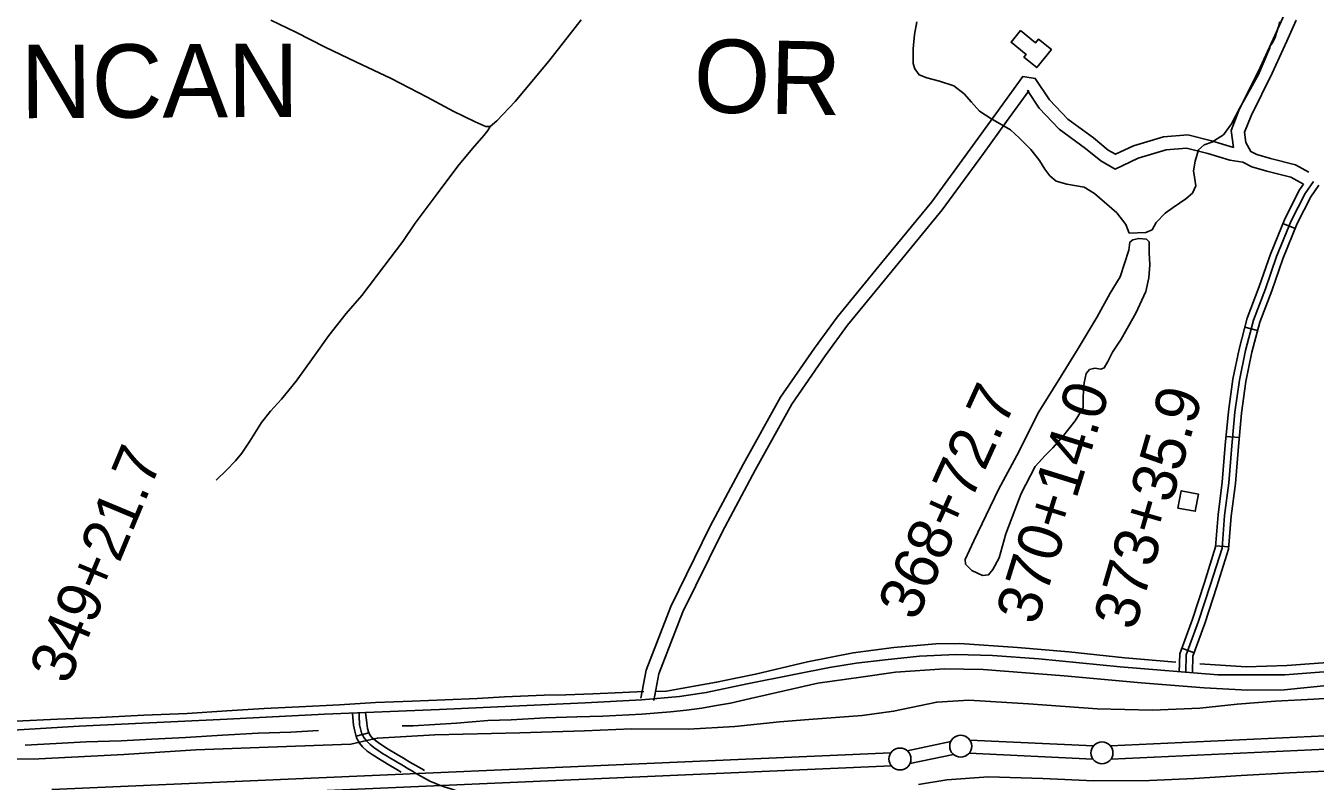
# Model space of a CAD drawing. Extents: x 3297753 to 3335611, y 652252 to 677623.
# Drawn here: x 3314016 to 3316951, y 672894 to 674613 of the extents above; entities that cross this region are included whole.
import ezdxf

# ---------------------------------------------------------------- set-up
doc = ezdxf.new("R2010")
doc.units = 0
for name, color, linetype in [('V-BLDG-OTLN', 7, 'Continuous'), ('V-LEVE-TOET', 7, 'Continuous'), ('V-RIVR-EDGE', 7, 'Continuous'), ('V-ROAD-CNTR', 7, 'Continuous'), ('V-SITE-VEGE', 7, 'Continuous'), ('V-SURV-IDEN', 7, 'Continuous'), ('V-SURV-LINE', 7, 'Continuous'), ('V-TOPO-GNAM-IDEN', 7, 'Continuous'), ('V-TOPO-SHOR', 7, 'Continuous')]:
    doc.layers.add(name, color=color, linetype=linetype)

msp = doc.modelspace()

# ---------------------------------------------------------------- linework, layer by layer
at = {"layer": 'V-BLDG-OTLN'}
for points in [[(3316279.9, 674602.4), (3316314.2, 674574.7), (3316321, 674583.1), (3316350.4, 674559.4), (3316317, 674518.1), (3316287.5, 674542), (3316292.6, 674548.2), (3316258.4, 674575.9)], [(3316638.2, 673515.4), (3316677.6, 673508.1), (3316684.8, 673547.5), (3316645.5, 673554.8)]]:
    msp.add_lwpolyline(points, close=True, dxfattribs=at)
at = {"layer": 'V-LEVE-TOET'}
msp.add_line((3314765.6, 672980.4), (3314809.1, 672990.1), dxfattribs=at)
for points in [[(3315919.8, 673043.6), (3315991.1, 673052.9), (3316089.2, 673074), (3316162.5, 673078.1), (3316298.2, 673070.2), (3316454.3, 673058.6), (3316580.2, 673055.1), (3316687.6, 673059.7), (3316772.7, 673068.8), (3316859.8, 673075.9), (3316947.6, 673080.2), (3317084.6, 673088.5)], [(3315919.8, 673043.6), (3315798.3, 673034), (3315731.4, 673029), (3315629.5, 673018.4), (3315524.4, 673011.9), (3315394.7, 673013), (3315287.9, 673008.7), (3315140.7, 673003.5), (3314946.9, 672999), (3314816.5, 672991.8), (3314809.1, 672990.1)], [(3314765.6, 672980.4), (3314756.2, 672978.2), (3314630.3, 672973.2), (3314403.3, 672964.8), (3314239.7, 672954.8), (3314045.8, 672944.7), (3313935.1, 672943.8)], [(3316989.8, 672917), (3316892.2, 672913.1), (3316781.9, 672906.6), (3316675.2, 672900.1), (3316573.3, 672895.4), (3316446.9, 672894.6), (3316330.5, 672899.9), (3316207.4, 672903.4), (3316112.1, 672896.7), (3316047.8, 672886.3)]]:
    msp.add_lwpolyline(points, dxfattribs=at)
at = {"layer": 'V-RIVR-EDGE'}
msp.add_spline([(3319128.4, 669896.1), (3319102.4, 669879.1), (3319066.7, 669858.6), (3318998.7, 669821.5), (3318951.4, 669795.7), (3318909.4, 669773.7), (3318888.8, 669759.4), (3318855.4, 669738.9), (3318784.8, 669700.7), (3318721.5, 669664.8), (3318664, 669631.6), (3318611.6, 669602.2), (3318546.3, 669558.2), (3318510.6, 669535.8), (3318467.5, 669512.6), (3318428.6, 669485.2), (3318397.2, 669465.9), (3318376.2, 669455.1), (3318341.6, 669437.3), (3318290, 669414.2), (3318221.3, 669382.9), (3318160.7, 669354.4), (3318105.6, 669327.4), (3318072.2, 669313.1), (3318054.3, 669302.3), (3318037.6, 669291.1), (3318008.5, 669278.3), (3317934.7, 669245.6), (3317848.2, 669204.7), (3317778.3, 669175.8), (3317690.1, 669136.4), (3317626.9, 669112.5), (3317574.9, 669094.4), (3317522.1, 669077.9), (3317438.3, 669052.5), (3317361.8, 669030.2), (3317325.3, 669021), (3317282.6, 669010.6), (3317240.4, 669001), (3317195, 668994.9), (3317157.7, 668992.7), (3317125.1, 668988.9), (3317099.9, 668988.2), (3317080.2, 668991.7), (3317051.9, 668995.3), (3317007.3, 668998.1), (3316976.3, 668998.2), (3316934, 668997.1), (3316897.1, 668994.1), (3316852.9, 668984.1), (3316825.3, 668979.2), (3316789.6, 668968.4), (3316757.8, 668964.6), (3316689.2, 668960.9), (3316637.2, 668958.7), (3316609.3, 668962.3), (3316564.3, 668966.2), (3316521.7, 668969.5), (3316453.4, 668978.2), (3316408.5, 668983.7), (3316370.9, 668990.8), (3316339.5, 669003.6), (3316308.1, 669017.7), (3316175.6, 669059.1), (3316062.4, 669095.9), (3316009, 669111.1), (3315957.5, 669138.8), (3315917.6, 669168.7), (3315889.7, 669185.5), (3315866.1, 669203.8), (3315831.3, 669231.4), (3315800.7, 669249.3), (3315742.6, 669272.7), (3315665.5, 669309), (3315570.2, 669365), (3315493.2, 669416), (3315408.4, 669475.2), (3315304.6, 669541), (3315222.5, 669595.5), (3315155.1, 669631.7), (3315081.5, 669664.5), (3315028.9, 669686.3), (3315002.9, 669692.6), (3314990.9, 669694.2), (3314966.1, 669703.9), (3314940.5, 669718.3), (3314918.4, 669734.7), (3314896.8, 669755.7), (3314868.1, 669779), (3314813.2, 669818.3), (3314771.8, 669851.4), (3314742, 669877.8), (3314699, 669923.3), (3314661.5, 669973.4), (3314624.4, 670022.8), (3314598.5, 670050.4), (3314575.3, 670069.8), (3314546.6, 670087.7), (3314523.4, 670094), (3314495.5, 670098.3), (3314476.1, 670103.8), (3314468, 670107.7), (3314463.3, 670108.9), (3314460.6, 670106.2), (3314446.3, 670107.7), (3314437.4, 670115.5), (3314433.1, 670128.3), (3314432, 670143.1), (3314432.4, 670159), (3314428.9, 670163.6), (3314421.2, 670172.6), (3314382.1, 670199.4), (3314356.2, 670215), (3314336.4, 670225.1), (3314320.5, 670227.5), (3314307.7, 670227.1), (3314297.6, 670226), (3314289.5, 670228.7), (3314284.1, 670233.4), (3314263.6, 670256.3), (3314234.2, 670300.2), (3314210.3, 670339.9), (3314184, 670376.4), (3314159.6, 670409.4), (3314121.8, 670464.6), (3314083.9, 670521.7), (3314058.4, 670561.3), (3314047.6, 670571.4), (3314026.3, 670588.9), (3314010.8, 670599.8), (3314004.2, 670603.3), (3313993.8, 670604.5), (3313981.3, 670603.7), (3313978.6, 670604.9), (3313958.9, 670618.9), (3313934.1, 670640.7), (3313892.3, 670683.5), (3313876.5, 670708.7), (3313854.1, 670736.3), (3313826.2, 670759.2), (3313808, 670773.2), (3313806.5, 670777.9), (3313803.4, 670800.8), (3313791.1, 670838.1), (3313772.6, 670874.2), (3313744.7, 670904.9), (3313727.3, 670918.5), (3313708.7, 670925.1), (3313696.3, 670933.3), (3313689.8, 670944.9), (3313684.4, 670960.1), (3313677.1, 670978.7), (3313670.1, 670989.6), (3313657, 671002.4), (3313636.1, 671018.4), (3313615.6, 671042.9), (3313603.2, 671064.6), (3313592, 671080.5), (3313565.3, 671118.2), (3313548.7, 671147), (3313542.2, 671155.9), (3313529.4, 671167.9), (3313524, 671178.4), (3313524, 671193.9), (3313519.4, 671213.7), (3313509.4, 671244.8), (3313494, 671276.2), (3313469.6, 671310.8), (3313446.5, 671348.1), (3313425.2, 671380.7), (3313399.7, 671423.8), (3313367.3, 671477.8), (3313340.6, 671517.8), (3313310.9, 671556.7), (3313282.6, 671594), (3313261.4, 671615.7), (3313235.8, 671644.1), (3313221.6, 671667.8), (3313207.7, 671695.8), (3313192.2, 671714.4), (3313177.9, 671738.5), (3313162.9, 671770.7), (3313133.1, 671822.8), (3313095.7, 671899.2), (3313081.4, 671936.1), (3313064.5, 671974.6), (3313049.4, 672009.1), (3313032.4, 672030.9), (3313011.5, 672048.4), (3313010, 672053.4), (3313008.1, 672060), (3313006.1, 672063.5), (3312992.2, 672075.6), (3312979.8, 672090.3), (3312969.4, 672106.6), (3312960.2, 672133.8), (3312954.8, 672153.6), (3312938.6, 672182), (3312919.3, 672214.2), (3312906.5, 672244.5), (3312890.3, 672278.3), (3312865.6, 672319), (3312852.5, 672347.4), (3312845.2, 672364.5), (3312835.9, 672379.6), (3312824.3, 672390.5), (3312817.3, 672405.2), (3312803.1, 672430.1), (3312791.1, 672451.5), (3312777.6, 672467.4), (3312769.1, 672479), (3312760.2, 672496.5), (3312756.4, 672525.2), (3312752.9, 672545), (3312743.3, 672569.5), (3312730.9, 672593.9), (3312715.1, 672611.4), (3312711.2, 672618.4), (3312711.2, 672622.7), (3312712, 672630), (3312706.6, 672640.1), (3312695.4, 672653.7), (3312691.5, 672656.1), (3312691.1, 672649.9), (3312671.7, 672650.3), (3312659.3, 672651.5), (3312656.6, 672653.4), (3312655.9, 672655.8), (3312655.9, 672660.4), (3312657.4, 672663.9), (3312662.5, 672667.4), (3312666, 672667.8), (3312673.3, 672666.2), (3312685.4, 672662.7), (3312689.6, 672663.4), (3312690.8, 672666.5), (3312680.8, 672685.2), (3312674.2, 672698.4), (3312664.9, 672710.4), (3312661.5, 672722.9), (3312652.6, 672744.6), (3312642.6, 672764.8), (3312630.6, 672779.9), (3312620.2, 672802.5), (3312606.6, 672821.5), (3312599.7, 672834.7), (3312586.9, 672851.8), (3312575.7, 672877), (3312565.4, 672908.1), (3312555.3, 672925.5), (3312544.5, 672942.6), (3312535.3, 672972.1), (3312524.5, 673007.4), (3312515.2, 673033.5), (3312497.5, 673081.2), (3312492.1, 673094.8), (3312486.3, 673107.2), (3312471.6, 673121.2), (3312462.4, 673128.6), (3312455.8, 673144.9), (3312445.4, 673179.1), (3312425.7, 673220.2), (3312421.5, 673234.2), (3312420.8, 673246.2), (3312418.1, 673255.5), (3312403, 673297.1), (3312376.5, 673363), (3312353.7, 673425.1), (3312312.8, 673516.8), (3312308.2, 673523), (3312298.1, 673530), (3312295.8, 673533.9), (3312295.9, 673544.7), (3312295.1, 673561.4), (3312291.3, 673578.1), (3312279.7, 673610.7), (3312265.9, 673650.7), (3312259.7, 673670.5), (3312252.8, 673700.3), (3312246.3, 673719), (3312244.3, 673722.1), (3312239.7, 673724.4), (3312231.2, 673731.4), (3312227.7, 673739.6), (3312227.3, 673747.7), (3312225.8, 673765.2), (3312221.6, 673783.8), (3312215.1, 673806.7), (3312206.6, 673824.6), (3312195.8, 673854.8), (3312188.5, 673891.7), (3312185.8, 673909.2), (3312175.8, 673935.9), (3312163.1, 673960.4), (3312160, 673967.8), (3312160, 673981.3), (3312156.2, 674003.9), (3312152.8, 674023.6), (3312140.5, 674063.6), (3312122.8, 674126.1), (3312116.7, 674157.1), (3312105.9, 674205.2), (3312092, 674242.9), (3312078.9, 674267.4), (3312075.5, 674280.6), (3312073.9, 674291.4), (3312066.2, 674307.3), (3312063.9, 674314.7), (3312064.7, 674322.5), (3312065.1, 674329.1), (3312058.5, 674339.5), (3312053.5, 674350), (3312051.6, 674359.7), (3312049.3, 674374.5), (3312044.4, 674402.8), (3312044.4, 674407.4), (3312047.9, 674412.9), (3312049.4, 674416.3), (3312048.7, 674421.4), (3312045.2, 674426.4), (3312039.4, 674428.4), (3312032.5, 674462.9), (3312024.4, 674503.7), (3312017.9, 674530.1), (3312012.5, 674533.6), (3312009, 674538.6), (3312009, 674542.1), (3312012.1, 674544.4), (3312016.4, 674545.2), (3312018, 674549.8), (3312015.7, 674570.4), (3312009.9, 674590.2), (3312007.6, 674592.9), (3312003.3, 674595.2), (3311998.7, 674597.6), (3311999.9, 674600.7), (3312002.6, 674604.5), (3312003, 674610.8), (3311997.6, 674625.1), (3311996.8, 674634), (3311998, 674649.9), (3311996.9, 674660.4), (3311993, 674667.4), (3311983, 674679.4), (3311982.6, 674692.6), (3311982.3, 674714.7), (3311983.9, 674718.2), (3311981.2, 674735.3), (3311978.9, 674740), (3311972.7, 674751.6), (3311965, 674768.3), (3311960.4, 674783.4), (3311953.5, 674811.8), (3311951.6, 674835.8), (3311949.7, 674865.3), (3311946.7, 674884.3), (3311939.3, 674896.3), (3311937.8, 674903.7), (3311938.6, 674914.2), (3311938.2, 674925.4), (3311931.7, 674958), (3311920.9, 674990.2), (3311909.8, 675028.6), (3311896.7, 675065.9), (3311889.8, 675096.6), (3311885.6, 675114.4), (3311882.5, 675119.1), (3311872, 675124.1), (3311865, 675124.2), (3311859.2, 675119.1), (3311856.9, 675114.5), (3311856.9, 675109.4), (3311858.4, 675104.8), (3311869.6, 675098.9), (3311876.2, 675089.6), (3311876.2, 675087.7), (3311871.9, 675086.9), (3311863, 675086.9), (3311853.7, 675086.2), (3311849.4, 675081.5), (3311847.1, 675075.7), (3311847.1, 675072.2), (3311847.1, 675067.2), (3311849.7, 675059.4), (3311849, 675056.3), (3311844.3, 675053.6), (3311838.9, 675052.1), (3311833.8, 675052.1), (3311831.1, 675057.9), (3311827.7, 675068.8), (3311827.7, 675074.2), (3311826.9, 675076.2), (3311824.6, 675077.7), (3311819.5, 675077.7), (3311814.9, 675073.9), (3311809.8, 675072.7), (3311793.1, 675068.1), (3311785, 675068.1), (3311778, 675073.6), (3311775.7, 675079.4), (3311778.5, 675091.4), (3311781.6, 675104.2), (3311784.3, 675108.5), (3311789.4, 675112.3), (3311788.6, 675115), (3311783.6, 675117), (3311782.4, 675122), (3311782.4, 675125.9), (3311787.9, 675135.2), (3311787.5, 675139.1), (3311785.2, 675141), (3311771.6, 675136.4), (3311760.7, 675134.9), (3311735.9, 675134.2), (3311725.8, 675133.8), (3311723.5, 675134.6), (3311722.4, 675138.9), (3311722.4, 675153.6), (3311723.2, 675168.7), (3311725.9, 675175.7), (3311733.3, 675184.2), (3311735.7, 675190.8), (3311740.4, 675212.1)], degree=3, dxfattribs=at)
at = {"layer": 'V-ROAD-CNTR'}
for p, q in [((3316877.1, 674163.5), (3316904.9, 674152.3)), ((3316790.2, 673927.2), (3316819.2, 673919.6)), ((3316747.7, 673678.8), (3316777.6, 673676.1)), ((3316723.9, 673429.8), (3316753.9, 673427.4)), ((3316646.8, 673196.4), (3316675, 673186.1)), ((3314797, 673004), (3314768.1, 672996))]:
    msp.add_line(p, q, dxfattribs=at)
for points in [[(3316764.3, 674336), (3316759, 674375.3), (3316777, 674420.5), (3316825.1, 674518.2), (3316858.9, 674591.2), (3316879.7, 674638.2)], [(3316936, 674280.3), (3316906, 674297.2), (3316848.6, 674311.1), (3316817.5, 674320.5), (3316803.7, 674327.4), (3316793, 674347.4), (3316789.8, 674371.5), (3316804.4, 674408.4), (3316852.2, 674505.3), (3316886.3, 674578.8), (3316907.1, 674626.1)], [(3315416.1, 673083.1), (3315428.3, 673146.5), (3315484.1, 673291.2), (3315574.1, 673474.2), (3315649.7, 673616.4), (3315734.1, 673767.7), (3315811.2, 673879.2), (3315862.4, 673950.3), (3315964.4, 674074.9), (3316078.3, 674212.9), (3316171.2, 674340.6), (3316223.8, 674413.2), (3316285.2, 674497.8), (3316313.6, 674493.5), (3316345.8, 674444.7), (3316387.8, 674400.5), (3316446, 674358.1), (3316479.5, 674330.6), (3316496.3, 674320.9), (3316537.1, 674340.3), (3316605.6, 674360.6), (3316660.3, 674365.1), (3316714.4, 674351.4), (3316764.3, 674336)], [(3315445.6, 673077.5), (3315457.2, 673138.3), (3315511.7, 673279.2), (3315600.8, 673460.5), (3315676, 673602), (3315759.6, 673751.8), (3315835.7, 673861.9), (3315886.2, 673932), (3315987.5, 674055.9), (3316102, 674194.5), (3316195.5, 674323), (3316248.1, 674395.6), (3316298.8, 674465.4), (3316295.9, 674465.8), (3316322.2, 674426), (3316368, 674377.9), (3316427.7, 674334.3), (3316462.4, 674305.8), (3316495, 674287.1), (3316547.9, 674312.2), (3316611.2, 674331), (3316657.8, 674334.8), (3316706.3, 674322.5), (3316755.9, 674307.2), (3316786, 674302.7)], [(3316923.8, 674252.8), (3316894.9, 674269), (3316840.8, 674282.2), (3316806.5, 674292.5), (3316786, 674302.7)], [(3316641.3, 673142.3), (3316642.3, 673183.9), (3316671, 673262.7), (3316698.3, 673345.8), (3316723.8, 673427.4), (3316729.4, 673499.9), (3316739, 673574.5), (3316745.9, 673658.5), (3316752.9, 673735.3), (3316763.1, 673809.1), (3316777.1, 673877.5), (3316795.7, 673947.8), (3316823.3, 674020), (3316848.7, 674093.2), (3316882, 674175.6), (3316914.6, 674239.7), (3316923.8, 674252.8)], [(3316656.3, 673141.9), (3316657.2, 673181.1), (3316685.2, 673257.8), (3316712.6, 673341.2), (3316738.6, 673424.5), (3316744.3, 673498.3), (3316753.9, 673573), (3316760.8, 673657.2), (3316767.8, 673733.6), (3316777.9, 673806.6), (3316791.7, 673874), (3316810, 673943.2), (3316837.4, 674014.9), (3316862.7, 674087.9), (3316895.6, 674169.4), (3316927.5, 674232), (3316946.8, 674259.3)], [(3316671.3, 673141.6), (3316672.2, 673178.3), (3316699.4, 673252.9), (3316726.9, 673336.7), (3316753.4, 673421.7), (3316759.3, 673496.8), (3316768.8, 673571.4), (3316775.7, 673655.9), (3316782.7, 673731.9), (3316792.7, 673804), (3316806.3, 673870.6), (3316824.3, 673938.6), (3316851.5, 674009.7), (3316876.8, 674082.7), (3316909.3, 674163.2), (3316940.3, 674224.2), (3316959, 674250.7)], [(3313898.6, 673004.6), (3314137.8, 673018.8), (3314474.7, 673034.6), (3314696.4, 673046), (3314957.5, 673056.7), (3315289.1, 673072.3), (3315418, 673079.2), (3315504.1, 673086.5), (3315564.7, 673095.5), (3315658.3, 673115.1), (3315764.5, 673136.9), (3315845.2, 673152.5), (3315906.3, 673162.8), (3315971.8, 673170), (3316050.2, 673178.5), (3316133.7, 673182.5), (3316216.2, 673180.1), (3316321.4, 673172), (3316506.6, 673154.4), (3316728.9, 673135.9), (3316881.5, 673135.7), (3317060, 673149.8)], [(3314759.8, 673047.7), (3314762.5, 673021.4), (3314764.9, 673007.4), (3314769.1, 672992.5), (3314775.6, 672980), (3314782.7, 672971.6), (3314793.6, 672962.3), (3314804.6, 672954.8), (3314825.4, 672941.4), (3314846.4, 672928.6), (3314861, 672920), (3314870.7, 672914.3)], [(3314789.7, 673050.7), (3314792.2, 673025.5), (3314794.2, 673014), (3314797.1, 673003.5), (3314800.6, 672996.9), (3314804, 672992.9), (3314811.9, 672986.2), (3314821.2, 672979.8), (3314841.4, 672966.8), (3314861.8, 672954.3), (3314876.2, 672945.8), (3314890.7, 672937.3), (3314917.6, 672921.7), (3314923.5, 672918.4)]]:
    msp.add_lwpolyline(points, dxfattribs=at)
msp.add_spline([(3314774.8, 673049.2), (3314783.1, 672998), (3314812.9, 672967.3), (3314854.1, 672941.4), (3314883.1, 672924.4), (3314937.4, 672893.4), (3315005, 672868.7), (3315061.8, 672838.4), (3315080.3, 672820.8), (3315110.5, 672767.3), (3315114.3, 672716.2), (3315104.5, 672694), (3315078.2, 672665.3), (3315053.4, 672651.5), (3315002.7, 672631.5), (3314963.6, 672617.4), (3314930.2, 672599.2), (3314905.1, 672552.2), (3314855.7, 672446.8), (3314832.4, 672398.5), (3314776.9, 672296.7), (3314733.8, 672223.6), (3314708.4, 672173.9), (3314684.3, 672117.2), (3314659.2, 672065.7), (3314623.8, 672003), (3314576, 671951.2), (3314504.6, 671900.9), (3314426.9, 671832.1), (3314358.2, 671772.7), (3314309.8, 671711.5), (3314263.6, 671650.6), (3314243.8, 671610.3), (3314242.6, 671572.4), (3314258, 671535.7), (3314296.7, 671461.5), (3314347.9, 671388), (3314379.3, 671328.7), (3314395.9, 671267.4), (3314392.8, 671220.1), (3314385.1, 671177.2), (3314355.2, 671087.6), (3314342.9, 671008.8), (3314327.5, 670864.6), (3314312.6, 670766.6), (3314302.5, 670640.6), (3314331.4, 670571.3), (3314383.9, 670479.8), (3314473.1, 670351.5), (3314569.8, 670218.8), (3314669.7, 670118.9), (3314731.6, 670046.9), (3314780.3, 670003.5)], degree=3, dxfattribs=at)
at = {"layer": 'V-SITE-VEGE'}
msp.add_lwpolyline([(3316870.2, 674622.6), (3316867, 674611), (3316865.8, 674607.3), (3316863.9, 674602.2), (3316862.3, 674597.4), (3316861.9, 674594.6), (3316860.1, 674588.5), (3316858.1, 674583.5), (3316853.3, 674574.9), (3316851.3, 674571.6), (3316849.1, 674568.3), (3316847.2, 674566.3), (3316847.2, 674562.9), (3316821.2, 674502.4), (3316778.6, 674424.8), (3316760.2, 674390.1), (3316741.6, 674365.2), (3316715.2, 674348.2), (3316697.9, 674342.4), (3316685.3, 674331.2), (3316677.2, 674305.4), (3316673.9, 674283.1), (3316676.1, 674268.9), (3316678.6, 674248.9), (3316671.1, 674232.5), (3316656, 674219.3), (3316627.3, 674199.6), (3316609.1, 674186.8), (3316588.6, 674165.5), (3316579.4, 674148.7), (3316564.8, 674142.9), (3316527.3, 674141.7), (3316519.5, 674161.4), (3316499, 674187.8), (3316448.4, 674231.4), (3316425, 674245.7), (3316385.5, 674252.7), (3316360.9, 674260), (3316346.9, 674271.8), (3316335.3, 674286.8), (3316323.3, 674306.9), (3316303.5, 674331.8), (3316277.1, 674358.7), (3316257.3, 674376.9), (3316212.4, 674402.7), (3316186.3, 674418.7), (3316168.5, 674439.6), (3316151.4, 674458.9), (3316128, 674476.4), (3316095.6, 674487.3), (3316067, 674494.6), (3316049.1, 674501.8), (3316039.4, 674515.6), (3316036, 674527.4), (3316035.9, 674561.1), (3316038.9, 674593.6), (3316043.9, 674622.1)], dxfattribs=at)
msp.add_lwpolyline([(3316572.9, 674121.3), (3316572.7, 674097), (3316574, 674069.6), (3316571.8, 674039.8), (3316564.8, 674008.5), (3316542.1, 673959.3), (3316509, 673900), (3316489.5, 673870.4), (3316478.4, 673849.3), (3316470.4, 673834.5), (3316462.6, 673831.9), (3316449.2, 673833.9), (3316437.1, 673831.3), (3316429.5, 673821.6), (3316425, 673800.8), (3316423, 673787.1), (3316422.7, 673762.8), (3316422.2, 673743.6), (3316404.3, 673714.4), (3316375.4, 673677.4), (3316353.6, 673652.9), (3316336.2, 673635.4), (3316313.2, 673610.2), (3316281.3, 673548.5), (3316246.4, 673457.1), (3316231.1, 673402.4), (3316217.1, 673375.5), (3316207.2, 673363.8), (3316193.1, 673361.9), (3316169.3, 673373.1), (3316154.9, 673388.1), (3316153.8, 673398.3), (3316173.4, 673440.9), (3316230.1, 673558), (3316276.7, 673645.4), (3316319.8, 673732.4), (3316367.5, 673807.2), (3316411.2, 673878.9), (3316454.6, 673950.7), (3316484.1, 674004.5), (3316506.7, 674042.3), (3316526.5, 674102.5), (3316528.7, 674120.7), (3316535.4, 674126.2), (3316548.8, 674129.2), (3316566.6, 674127.9)], close=True, dxfattribs=at)
at = {"layer": 'V-SURV-LINE'}
for points in [[(3316164.6, 672987.4), (3316446.1, 672974.1)], [(3316484.6, 672974.1), (3317006.5, 672998.5)], [(3314075.9, 672875.1), (3315985, 672958.4)], [(3316022, 672963.1), (3316121.2, 672984)], [(3316444.7, 672944.1), (3316163.1, 672957.5)], [(3317007.9, 672968.5), (3316486, 672944.1)], [(3315986.3, 672928.5), (3314077.2, 672845.1)], [(3316127.4, 672954.6), (3316028.2, 672933.7)]]:
    msp.add_lwpolyline(points, dxfattribs=at)
for centre in [(3316143.9, 672973.4), (3316005.6, 672944.3), (3316465.3, 672958.2)]:
    msp.add_circle(centre, 25, dxfattribs=at)
at = {"layer": 'V-TOPO-SHOR'}
for points in [[(3314573.7, 674626.6), (3314631.3, 674599), (3314697.4, 674565.1), (3314767.6, 674531.5), (3314847.9, 674493.3), (3314929.4, 674450.9), (3314988.6, 674418.8), (3315038.9, 674395), (3315059.2, 674385.6), (3315063.3, 674384.3), (3315073.1, 674384.2), (3315088.5, 674397.4), (3315129.8, 674441.3), (3315206.7, 674532.8), (3315280.3, 674626.8)], [(3314449.3, 673579.3), (3314473.4, 673601.8), (3314493.4, 673622.7), (3314508.4, 673640.4), (3314526.1, 673667.5), (3314553, 673710.4), (3314573.1, 673736.3), (3314598.2, 673763.2), (3314631.6, 673804.4), (3314670.2, 673858.1), (3314705.9, 673908.2), (3314745.6, 673958.3), (3314781.1, 673999.4), (3314831.4, 674065.2), (3314874.1, 674122.1), (3314902.7, 674163.8), (3314950.1, 674228), (3314999.9, 674294.2), (3315032.9, 674333.7), (3315058.8, 674363.6), (3315068, 674375.3), (3315073.1, 674384.2)], [(3319046.2, 673320.4), (3318946.5, 673308.4), (3318788, 673289.8), (3318644.1, 673274.6), (3318493.8, 673258.3), (3318345.5, 673243.5), (3318203.5, 673228.3), (3318087, 673218.7), (3317906.6, 673200.7), (3317728.9, 673183.1), (3317562.6, 673171.2), (3317373.5, 673150.6), (3317209.2, 673132.4), (3317036.6, 673117.5), (3316879.7, 673101.6), (3316796.2, 673100.8), (3316697.9, 673106.3), (3316554.1, 673117.4), (3316379.5, 673133.8), (3316194.6, 673148), (3316106.8, 673149.6), (3315995.8, 673141.9), (3315916.2, 673130.5)], [(3316633.1, 673164.8), (3316517.6, 673174.8), (3316389.5, 673188.5), (3316273.2, 673198.1), (3316142, 673207.5), (3316087.1, 673206.4), (3315991.8, 673198.3), (3315898.8, 673185.7)], [(3317300, 673193.8), (3317190.6, 673183), (3317020, 673167.3), (3316886.2, 673157.5), (3316793.7, 673154.4), (3316688.3, 673160.8)], [(3315898.8, 673185.7), (3315795.5, 673165.1), (3315676.9, 673137.2), (3315632.2, 673128.1), (3315588.2, 673119.1), (3315545.9, 673111.3), (3315507.4, 673105), (3315474.1, 673098.6), (3315449.4, 673098)], [(3314873.2, 673019.6), (3314897.9, 673019.9), (3314996.5, 673026), (3315067.6, 673031.6), (3315121.1, 673033.3), (3315199, 673037.8), (3315270, 673040.3), (3315329.7, 673041.6), (3315418.1, 673046.5), (3315483.3, 673051.5), (3315520.2, 673055.3), (3315554.4, 673060.2), (3315583.8, 673065.4), (3315620.1, 673071.6), (3315665.3, 673082.1), (3315818.8, 673116.9), (3315916.2, 673130.5)], [(3315422.9, 673098.1), (3315374.2, 673095.5), (3315306.7, 673093), (3315245.2, 673090.4), (3315196.1, 673089.6), (3315106, 673085.5), (3315043.4, 673082.1), (3314970.1, 673079.3), (3314896, 673075.7), (3314812, 673072.6), (3314730.1, 673067.5), (3314638.4, 673063.4), (3314558.5, 673059.1), (3314474.1, 673053.6), (3314384, 673047.9), (3314284.9, 673044.3), (3314184.6, 673039.1), (3314088.3, 673034.7), (3313993.8, 673030.6)], [(3314015.3, 672976.1), (3314085.3, 672979.3), (3314153.6, 672983.2), (3314233.1, 672985.9), (3314303.4, 672989.4), (3314380.2, 672993.5), (3314463.9, 672998.2), (3314545.5, 673003.2), (3314619.5, 673005.7), (3314682.3, 673009.4)]]:
    msp.add_lwpolyline(points, dxfattribs=at)

# ---------------------------------------------------------------- texts
at = {"layer": 'V-SURV-IDEN'}
for s, rotation, p in [('368+72.7', 65.5805, (3316042.4, 673255.5)), ('370+14.0', 72.6826, (3316316.9, 673246.4)), ('373+35.9', 73.8775, (3316539.8, 673234.2)), ('349+21.7', 67.3619, (3314113.3, 673110.7))]:
    msp.add_text(s, height=100, rotation=rotation, dxfattribs=at).set_placement(p)
at = {"layer": 'V-TOPO-GNAM-IDEN'}
for s, rotation, p in [('DUNCAN', 0.2818, (3313682.6, 674401.4)), ('OR', 358.7818, (3315535, 674416.8))]:
    msp.add_text(s, height=167, rotation=rotation, dxfattribs=at).set_placement(p)

doc.saveas('drawing.dxf')
